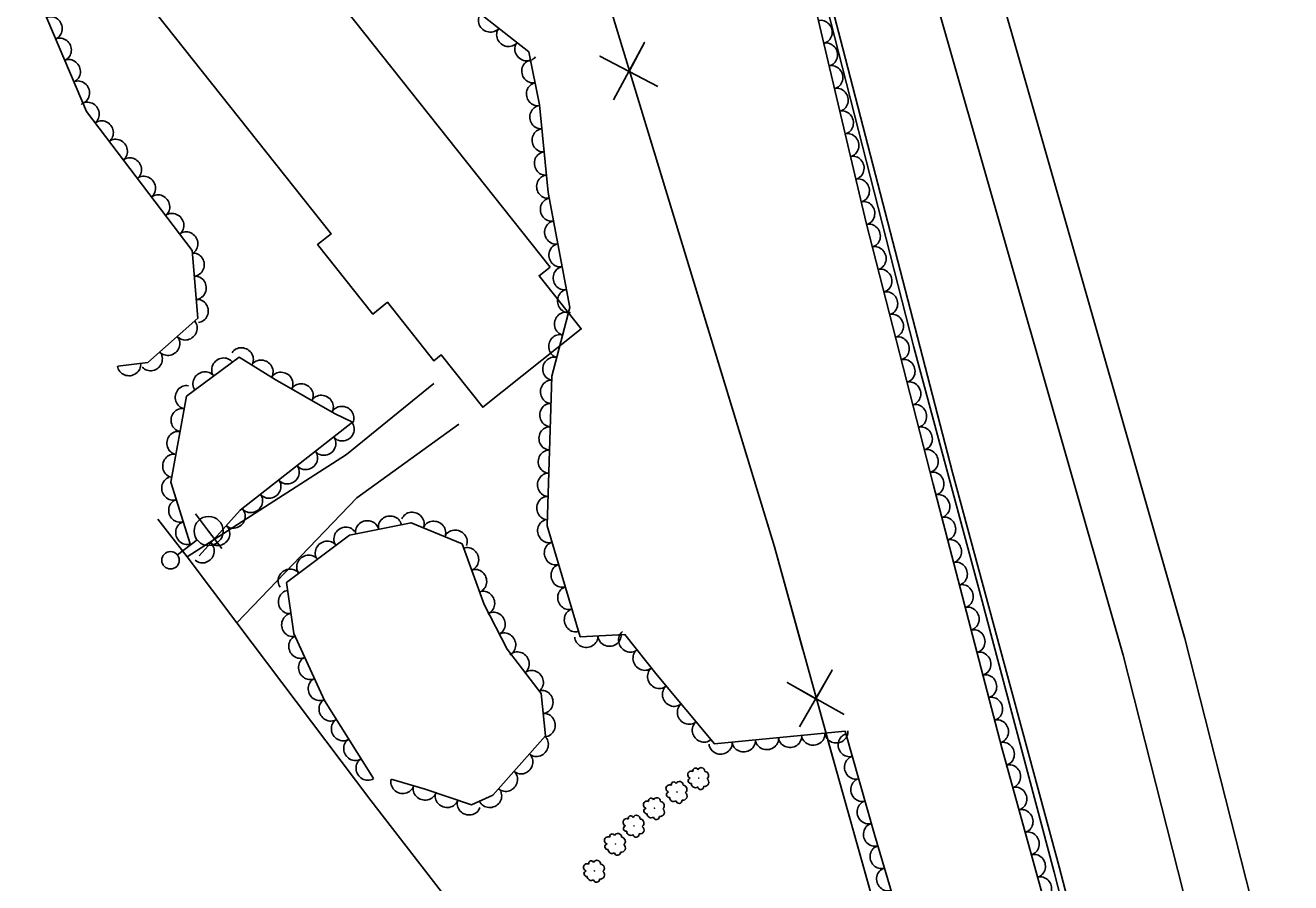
# Model space of a CAD drawing. Extents: x 1746719 to 1766531, y 631721 to 662391.
# Drawn here: x 1753577.4 to 1753794.9, y 651675.3 to 651822.6 of the extents above; entities that cross this region are included whole.
import ezdxf

# ---------------------------------------------------------------- set-up
doc = ezdxf.new("R2010")
doc.units = 0
for name, color, linetype in [('SURVEY - AERIAL SURVEY - Photo Control - Points - Elevations', 7, 'Continuous'), ('SURVEY - AERIAL SURVEY - Photo Control - Points - Numbers', 7, 'Continuous'), ('SURVEY - AERIAL SURVEY - Photo Control with Text', 7, 'Continuous'), ('SURVEY - CENTERLINE - Existing Roads - Development', 7, 'Continuous'), ('SURVEY - CENTERLINE - Existing Roads Curve Text', 7, 'Continuous')]:
    doc.layers.add(name, color=color, linetype=linetype)

msp = doc.modelspace()

# ---------------------------------------------------------------- linework, layer by layer
at = {"layer": 'SURVEY - AERIAL SURVEY - Photo Control - Points - Elevations'}
for points in [[(1753733.96, 651866.94), (1753776.74, 651717.25), (1753802.2, 651617.13), (1753821.97, 651539.99), (1753843.26, 651453.86), (1753867.46, 651357.92), (1753887.97, 651276.61), (1753914.13, 651176.84)], [(1753723.39, 651863.92), (1753766.12, 651714.38), (1753791.54, 651614.41), (1753811.31, 651537.31), (1753832.59, 651451.19), (1753856.8, 651355.23), (1753877.32, 651273.87), (1753903.49, 651174.05)], [(1753605.23, 651731.29), (1753632.62, 651748.87), (1753647.65, 651761.08)], [(1753651.95, 651754.09), (1753634.42, 651741.4), (1753613.78, 651719.91)], [(1753677, 651474.47), (1753688.92, 651489.69), (1753704.19, 651512.08), (1753711.95, 651531.52), (1753715.14, 651562.05), (1753711.16, 651585.4), (1753697.94, 651609.83), (1753676.58, 651637.97), (1753636.82, 651689.4), (1753613.78, 651719.91), (1753605.23, 651731.29), (1753600.16, 651737.74)]]:
    msp.add_lwpolyline(points, dxfattribs=at)
at = {"layer": 'SURVEY - AERIAL SURVEY - Photo Control - Points - Numbers'}
msp.add_lwpolyline([(1753703.75, 651873.05), (1753717.54, 651820.22), (1753736.79, 651745.77), (1753755.12, 651677.96), (1753771.54, 651615.12), (1753790.61, 651546.41), (1753820.14, 651430.11), (1753828.48, 651395.77), (1753838.52, 651352.89), (1753837.34, 651352.78), (1753818.9, 651430.81), (1753796.23, 651520.29), (1753782.9, 651570.04), (1753766.88, 651627.82), (1753754.29, 651677.05), (1753741.7, 651724.51), (1753730.14, 651767.33), (1753713.81, 651831.32), (1753702.74, 651872.76)], dxfattribs=at)
at = {"layer": 'SURVEY - AERIAL SURVEY - Photo Control with Text'}
for points in [[(1753699.75, 651873.5), (1753708.69, 651845.05), (1753721.94, 651788.69), (1753733.46, 651743.77), (1753745.26, 651698.47), (1753758.47, 651650.75), (1753769.58, 651611.97), (1753785.51, 651554.44), (1753799.95, 651501.83), (1753807.33, 651473.18), (1753821.86, 651411.8), (1753831.88, 651358.5), (1753837.25, 651338.18), (1753845.02, 651325.52), (1753860.99, 651321.27), (1753869.58, 651292.66), (1753879.85, 651272.68), (1753882.25, 651254.73), (1753895.38, 651220.36), (1753900.55, 651192.39), (1753899.98, 651183.91)], [(1753577.4, 651832.68), (1753587.91, 651807.85), (1753606.09, 651783.95), (1753607.08, 651772.29), (1753598.44, 651764.67), (1753593.3, 651764.06)], [(1753680.31, 651471.21), (1753703.33, 651504.73), (1753718.04, 651537.92), (1753719.77, 651575.86), (1753722.13, 651594.81), (1753730.58, 651597.85), (1753748.48, 651591.04), (1753735.59, 651642.32), (1753723.37, 651683.54), (1753718.34, 651701.3), (1753695.86, 651699.14), (1753686.01, 651710.92), (1753680.48, 651717.92), (1753672.81, 651717.53), (1753667.11, 651736.59), (1753667.94, 651762.35), (1753670.99, 651774.14), (1753667.29, 651793.9), (1753665.81, 651808.96), (1753663.96, 651818.1), (1753651.55, 651827.89)], [(1753605.77, 651733.49), (1753602.4, 651744.09), (1753605.09, 651758.89), (1753614.18, 651765.59), (1753620.34, 651761.74), (1753630.56, 651755.9), (1753633.64, 651754.4), (1753614.32, 651739.3), (1753607.31, 651731.44)], [(1753637.25, 651693.15), (1753628.85, 651706.56), (1753623.55, 651718.08), (1753622.32, 651726.87), (1753633.11, 651734.98), (1753643.72, 651737.15), (1753652.5, 651733.5), (1753656.31, 651723.09), (1753660.23, 651715.4), (1753666.1, 651707.78), (1753666.81, 651700.51), (1753657.8, 651690.3), (1753654.12, 651688.64), (1753646.12, 651691.34), (1753640.28, 651693.06)]]:
    msp.add_lwpolyline(points, dxfattribs=at)
for centre in [(1753693.18, 651693.23), (1753689.45, 651690.84), (1753685.56, 651688.06), (1753682.06, 651685.03), (1753678.86, 651681.91), (1753675.26, 651677.29)]:
    msp.add_circle(centre, 0.022, dxfattribs=at)
for centre, radius, start, end in [((1753692.62, 651694.53), 0.433, 20.6325, 199.3781), ((1753693.59, 651694.41), 0.631, 358.5163, 155.3052), ((1753689.87, 651692.03), 0.631, 358.5163, 155.3052), ((1753691.9, 651693.83), 0.629, 60.6531, 254.0728), ((1753691.84, 651692.76), 0.479, 103.2718, 280.591), ((1753694.18, 651692.53), 0.714, 258.4649, 54.3034), ((1753694.16, 651693.68), 0.719, 307.569, 85.0933), ((1753688.17, 651691.45), 0.629, 60.6531, 254.0728), ((1753688.11, 651690.38), 0.479, 103.2718, 280.591), ((1753688.89, 651692.14), 0.433, 20.6325, 199.3781), ((1753690.46, 651690.15), 0.714, 258.4649, 54.3034), ((1753690.43, 651691.3), 0.719, 307.569, 85.0933), ((1753692.6, 651692.27), 0.679, 178.5589, 305.4045), ((1753693.52, 651691.8), 0.527, 188.7178, 3.718), ((1753684.28, 651688.66), 0.629, 60.6531, 254.0728), ((1753685, 651689.36), 0.433, 20.6325, 199.3781), ((1753685.97, 651689.25), 0.631, 358.5163, 155.3052), ((1753686.54, 651688.51), 0.719, 307.569, 85.0933), ((1753688.87, 651689.89), 0.679, 178.5589, 305.4045), ((1753689.79, 651689.42), 0.527, 188.7178, 3.718), ((1753680.78, 651685.64), 0.629, 60.6531, 254.0728), ((1753681.49, 651686.33), 0.433, 20.6325, 199.3781), ((1753682.47, 651686.22), 0.631, 358.5163, 155.3052), ((1753683.04, 651685.49), 0.719, 307.569, 85.0933), ((1753684.22, 651687.59), 0.479, 103.2718, 280.591), ((1753684.98, 651687.1), 0.679, 178.5589, 305.4045), ((1753685.9, 651686.63), 0.527, 188.7178, 3.718), ((1753686.56, 651687.37), 0.714, 258.4649, 54.3034), ((1753680.71, 651684.57), 0.479, 103.2718, 280.591), ((1753681.48, 651684.08), 0.679, 178.5589, 305.4045), ((1753683.06, 651684.34), 0.714, 258.4649, 54.3034), ((1753677.58, 651682.52), 0.629, 60.6531, 254.0728), ((1753677.52, 651681.45), 0.479, 103.2718, 280.591), ((1753678.3, 651683.21), 0.433, 20.6325, 199.3781), ((1753679.27, 651683.1), 0.631, 358.5163, 155.3052), ((1753679.86, 651681.22), 0.714, 258.4649, 54.3034), ((1753679.84, 651682.37), 0.719, 307.569, 85.0933), ((1753682.39, 651683.61), 0.527, 188.7178, 3.718), ((1753678.28, 651680.96), 0.679, 178.5589, 305.4045), ((1753679.2, 651680.49), 0.527, 188.7178, 3.718), ((1753673.98, 651677.89), 0.629, 60.6531, 254.0728), ((1753674.7, 651678.59), 0.433, 20.6325, 199.3781), ((1753675.67, 651678.48), 0.631, 358.5163, 155.3052), ((1753676.24, 651677.74), 0.719, 307.569, 85.0933), ((1753673.92, 651676.82), 0.479, 103.2718, 280.591), ((1753674.68, 651676.33), 0.679, 178.5589, 305.4045), ((1753675.6, 651675.86), 0.527, 188.7178, 3.718), ((1753676.26, 651676.6), 0.714, 258.4649, 54.3034)]:
    msp.add_arc(centre, radius, start, end, dxfattribs=at)
for centre, major_axis in [((1753581.86, 651822.15), (0.78, -1.84)), ((1753657.24, 651823.4), (-1.57, 1.24)), ((1753714.22, 651821.51), (0.46, -1.95)), ((1753660.38, 651820.92), (-1.57, 1.24)), ((1753583.42, 651818.47), (0.78, -1.84)), ((1753663.52, 651818.45), (-1.57, 1.24)), ((1753715.14, 651817.61), (0.46, -1.95)), ((1753584.98, 651814.78), (0.78, -1.84)), ((1753664.64, 651814.73), (-0.4, 1.96)), ((1753716.05, 651813.72), (0.46, -1.95)), ((1753586.54, 651811.1), (0.78, -1.84)), ((1753665.44, 651810.81), (-0.4, 1.96)), ((1753716.97, 651809.83), (0.46, -1.95)), ((1753588.2, 651807.47), (1.21, -1.59)), ((1753666.02, 651806.85), (-0.2, 1.99)), ((1753717.88, 651805.93), (0.46, -1.95)), ((1753590.62, 651804.29), (1.21, -1.59)), ((1753666.41, 651802.87), (-0.2, 1.99)), ((1753718.8, 651802.04), (0.46, -1.95)), ((1753593.04, 651801.11), (1.21, -1.59)), ((1753595.46, 651797.92), (1.21, -1.59)), ((1753666.8, 651798.89), (-0.2, 1.99)), ((1753719.71, 651798.15), (0.46, -1.95)), ((1753597.88, 651794.74), (1.21, -1.59)), ((1753667.19, 651794.91), (-0.2, 1.99)), ((1753720.63, 651794.25), (0.46, -1.95)), ((1753600.31, 651791.55), (1.21, -1.59)), ((1753667.83, 651790.97), (-0.37, 1.97)), ((1753602.73, 651788.37), (1.21, -1.59)), ((1753721.55, 651790.36), (0.46, -1.95)), ((1753668.57, 651787.04), (-0.37, 1.97)), ((1753722.51, 651786.47), (0.5, -1.94)), ((1753605.15, 651785.19), (1.21, -1.59)), ((1753669.31, 651783.1), (-0.37, 1.97)), ((1753723.5, 651782.6), (0.5, -1.94)), ((1753606.29, 651781.51), (0.17, -1.99)), ((1753606.63, 651777.53), (0.17, -1.99)), ((1753670.04, 651779.17), (-0.37, 1.97)), ((1753724.49, 651778.73), (0.5, -1.94)), ((1753606.98, 651773.54), (0.17, -1.99)), ((1753670.78, 651775.24), (-0.37, 1.97)), ((1753725.49, 651774.85), (0.5, -1.94)), ((1753670.27, 651771.35), (0.5, 1.94)), ((1753726.48, 651770.98), (0.5, -1.94)), ((1753605.02, 651770.48), (-1.5, -1.32)), ((1753602.02, 651767.83), (-1.5, -1.32)), ((1753669.27, 651767.48), (0.5, 1.94)), ((1753727.48, 651767.1), (0.5, -1.94)), ((1753614.64, 651765.3), (1.7, -1.06)), ((1753595.24, 651764.29), (-1.99, -0.24)), ((1753599.02, 651765.19), (-1.5, -1.32)), ((1753611.4, 651763.54), (1.61, 1.19)), ((1753618.03, 651763.18), (1.7, -1.06)), ((1753668.26, 651763.61), (0.5, 1.94)), ((1753728.47, 651763.23), (0.5, -1.94)), ((1753608.18, 651761.16), (1.61, 1.19)), ((1753621.45, 651761.1), (1.74, -0.99)), ((1753605.07, 651758.72), (0.36, 1.97)), ((1753624.92, 651759.12), (1.74, -0.99)), ((1753667.85, 651759.65), (0.06, 2)), ((1753729.46, 651759.35), (0.5, -1.94)), ((1753628.39, 651757.14), (1.74, -0.99)), ((1753604.35, 651754.79), (0.36, 1.97)), ((1753631.91, 651755.24), (1.8, -0.87)), ((1753667.72, 651755.65), (0.06, 2)), ((1753730.46, 651755.48), (0.5, -1.94)), ((1753632, 651753.12), (-1.58, -1.23)), ((1753667.59, 651751.65), (0.06, 2)), ((1753731.45, 651751.6), (0.5, -1.94)), ((1753603.63, 651750.85), (0.36, 1.97)), ((1753628.85, 651750.66), (-1.58, -1.23)), ((1753625.7, 651748.19), (-1.58, -1.23)), ((1753667.47, 651747.65), (0.06, 2)), ((1753732.45, 651747.73), (0.5, -1.94)), ((1753602.91, 651746.92), (0.36, 1.97)), ((1753602.74, 651743.02), (-0.61, 1.91)), ((1753622.55, 651745.73), (-1.58, -1.23)), ((1753667.34, 651743.66), (0.06, 2)), ((1753733.44, 651743.86), (0.5, -1.94)), ((1753619.4, 651743.27), (-1.58, -1.23)), ((1753603.95, 651739.21), (-0.61, 1.91)), ((1753616.25, 651740.8), (-1.58, -1.23)), ((1753667.21, 651739.66), (0.06, 2)), ((1753734.45, 651739.98), (0.5, -1.94)), ((1753613.28, 651738.14), (-1.33, -1.49)), ((1753640.09, 651736.41), (1.96, 0.4)), ((1753643.99, 651737.04), (1.85, -0.77)), ((1753735.46, 651736.11), (0.5, -1.94)), ((1753605.16, 651735.39), (-0.61, 1.91)), ((1753610.62, 651735.15), (-1.33, -1.49)), ((1753632.41, 651734.45), (1.6, 1.2)), ((1753636.17, 651735.61), (1.96, 0.4)), ((1753647.69, 651735.5), (1.85, -0.77)), ((1753651.38, 651733.97), (1.85, -0.77)), ((1753667.37, 651735.7), (-0.57, 1.92)), ((1753629.21, 651732.05), (1.6, 1.2)), ((1753736.46, 651732.24), (0.5, -1.94)), ((1753607.96, 651732.17), (-1.33, -1.49)), ((1753626.02, 651729.65), (1.6, 1.2)), ((1753653.45, 651730.88), (0.69, -1.88)), ((1753668.52, 651731.87), (-0.57, 1.92)), ((1753669.67, 651728.03), (-0.57, 1.92)), ((1753737.47, 651728.37), (0.5, -1.94)), ((1753622.82, 651727.24), (1.6, 1.2)), ((1753654.83, 651727.12), (0.69, -1.88)), ((1753622.79, 651723.52), (-0.28, 1.98)), ((1753656.2, 651723.37), (0.69, -1.88)), ((1753670.82, 651724.2), (-0.57, 1.92)), ((1753738.48, 651724.5), (0.5, -1.94)), ((1753623.35, 651719.56), (-0.28, 1.98)), ((1753657.99, 651719.79), (0.91, -1.78)), ((1753671.96, 651720.37), (-0.57, 1.92)), ((1753739.49, 651720.63), (0.5, -1.94)), ((1753740.5, 651716.76), (0.5, -1.94)), ((1753624.6, 651715.81), (-0.84, 1.82)), ((1753659.81, 651716.23), (0.91, -1.78)), ((1753673.85, 651717.59), (-2, -0.1)), ((1753677.84, 651717.79), (-2, -0.1)), ((1753681.32, 651716.85), (-1.24, 1.57)), ((1753662.11, 651712.97), (1.22, -1.59)), ((1753683.8, 651713.71), (-1.24, 1.57)), ((1753741.51, 651712.89), (0.5, -1.94)), ((1753626.27, 651712.17), (-0.84, 1.82)), ((1753627.94, 651708.54), (-0.84, 1.82)), ((1753664.54, 651709.8), (1.22, -1.59)), ((1753686.29, 651710.58), (-1.28, 1.53)), ((1753742.51, 651709.02), (0.5, -1.94)), ((1753666.24, 651706.33), (0.2, -1.99)), ((1753688.86, 651707.51), (-1.28, 1.53)), ((1753629.82, 651705.01), (-1.06, 1.7)), ((1753691.42, 651704.44), (-1.28, 1.53)), ((1753743.52, 651705.15), (0.5, -1.94)), ((1753666.63, 651702.35), (0.2, -1.99)), ((1753744.53, 651701.28), (0.5, -1.94)), ((1753631.94, 651701.62), (-1.06, 1.7)), ((1753693.99, 651701.37), (-1.28, 1.53)), ((1753716.84, 651701.16), (-1.99, -0.19)), ((1753634.06, 651698.23), (-1.06, 1.7)), ((1753665.39, 651698.9), (-1.32, -1.5)), ((1753696.94, 651699.24), (-1.99, -0.19)), ((1753700.92, 651699.62), (-1.99, -0.19)), ((1753704.9, 651700.01), (-1.99, -0.19)), ((1753708.88, 651700.39), (-1.99, -0.19)), ((1753712.86, 651700.77), (-1.99, -0.19)), ((1753719.02, 651698.9), (-0.54, 1.92)), ((1753745.55, 651697.41), (0.53, -1.93)), ((1753662.74, 651695.9), (-1.32, -1.5)), ((1753720.11, 651695.05), (-0.54, 1.92)), ((1753636.18, 651694.84), (-1.06, 1.7)), ((1753746.62, 651693.55), (0.53, -1.93)), ((1753642.24, 651692.48), (-1.92, 0.57)), ((1753660.1, 651692.9), (-1.32, -1.5)), ((1753721.2, 651691.2), (-0.54, 1.92)), ((1753646.07, 651691.35), (-1.92, 0.57)), ((1753649.86, 651690.08), (-1.9, 0.64)), ((1753657.32, 651690.08), (-1.82, -0.83)), ((1753747.69, 651689.7), (0.53, -1.93)), ((1753653.65, 651688.8), (-1.9, 0.64)), ((1753722.29, 651687.36), (-0.54, 1.92)), ((1753748.76, 651685.84), (0.53, -1.93)), ((1753723.38, 651683.51), (-0.57, 1.92)), ((1753749.82, 651681.99), (0.53, -1.93)), ((1753724.52, 651679.67), (-0.57, 1.92)), ((1753750.89, 651678.13), (0.53, -1.93)), ((1753725.65, 651675.84), (-0.57, 1.92)), ((1753751.96, 651674.28), (0.53, -1.93))]:
    msp.add_ellipse(centre, major_axis=major_axis, ratio=0.940188, start_param=0, end_param=3.141593, dxfattribs=at)
at = {"layer": 'SURVEY - CENTERLINE - Existing Roads - Development'}
for p, q in [((1753608.92, 651735.71), (1753606.64, 651738.69)), ((1753603.56, 651731.6), (1753606.94, 651734.19)), ((1753608.92, 651735.71), (1753611.2, 651732.73))]:
    msp.add_line(p, q, dxfattribs=at)
for centre, radius in [((1753608.92, 651735.71), 2.5), ((1753602.37, 651730.69), 1.5)]:
    msp.add_circle(centre, radius, dxfattribs=at)
at = {"layer": 'SURVEY - CENTERLINE - Existing Roads Curve Text'}
for points in [[(1753664.19, 651870.89), (1753706.19, 651732.97), (1753716.43, 651695.94), (1753731.74, 651641.45), (1753748, 651584.89)], [(1753686.16, 651812.14), (1753676.2, 651817.36), (1753681.19, 651814.7), (1753683.85, 651819.7), (1753678.5, 651809.81)], [(1753683.45, 651807.65), (1753696.97, 651763.27)], [(1753696.97, 651763.27), (1753706.19, 651732.97), (1753711.08, 651715.3)], [(1753718.19, 651704.2), (1753708.38, 651709.68), (1753713.3, 651706.89), (1753716.09, 651711.81), (1753710.48, 651702.07)], [(1753715.37, 651699.79), (1753716.43, 651695.94), (1753727.9, 651655.11)]]:
    msp.add_lwpolyline(points, dxfattribs=at)
msp.add_lwpolyline([(1753667.62, 651781.09), (1753627.59, 651831.58), (1753634.21, 651836.82), (1753626.88, 651846.07), (1753599.91, 651824.69), (1753629.96, 651786.78), (1753627.65, 651784.95), (1753637.12, 651773.02), (1753639.66, 651775.03), (1753647.63, 651764.98), (1753648.9, 651765.99), (1753656.03, 651757), (1753672.99, 651770.45), (1753665.74, 651779.6)], close=True, dxfattribs=at)

doc.saveas('drawing.dxf')
